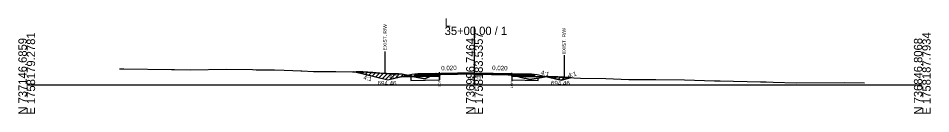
# Model space of a CAD drawing. Extents: x -26 to 4303, y -10 to 9577.
# Drawn here: x 1997.2 to 2302.8, y 4990.3 to 5022.2 of the extents above; entities that cross this region are included whole.
import ezdxf

# ---------------------------------------------------------------- set-up
doc = ezdxf.new("R2010")
doc.units = 0
for name, color, linetype in [('Default', 7, 'Continuous'), ('Exist CMT Pavement', 7, 'Continuous'), ('Old_Level_2', 7, 'Continuous'), ('Pattern 1', 7, 'Continuous'), ('Prop CMT Conc Surface', 7, 'Continuous'), ('Prop CMT Concrete Structures', 7, 'Continuous'), ('Prop CMT Pvmt Course 1', 7, 'Continuous'), ('Prop CMT Pvmt Course 1 CG', 7, 'Continuous'), ('Prop CMT Pvmt Course 1 Wedge', 7, 'Continuous'), ('Prop CMT Pvmt Course 2', 7, 'Continuous'), ('Prop CMT Pvmt Course 2 Wedge', 7, 'Continuous'), ('Prop CMT Pvmt Course 3', 7, 'Continuous'), ('Prop CMT Pvmt Surface', 7, 'Continuous'), ('Prop CMT Pvmt Surface Shoulder', 7, 'Continuous'), ('Prop CMT Pvmt Wedge Surface 1', 7, 'Continuous'), ('Prop CMT Pvmt Wedge Surface 2', 7, 'Continuous'), ('Prop CMT Pvmt Wedge Surface 3', 7, 'Continuous'), ('Prop CMT Shld Paved Course 1', 7, 'Continuous'), ('Prop CMT Shld Paved Course 2', 7, 'Continuous'), ('Prop CMT Shld Paved Course 3', 7, 'Continuous'), ('Prop CMT Slope Grass', 7, 'Continuous'), ('Prop CMT Subgrade Earthwork', 7, 'Continuous'), ('Prop Road Sect_ Recs - UC Shallow (Outline)', 7, 'Continuous'), ('Prop Shade Light', 7, 'Continuous'), ('Prop XS DDE Elevations', 7, 'Continuous'), ('Prop XS Ditch Standard Text', 7, 'Continuous'), ('Prop XS Hydro Elevations', 7, 'Continuous'), ('Prop XS SE Text', 7, 'Continuous'), ('Prop XS Side Slope Text', 7, 'Continuous'), ('Prop XS Wedging', 7, 'Continuous')]:
    doc.layers.add(name, color=color, linetype=linetype)

msp = doc.modelspace()

# ---------------------------------------------------------------- linework, layer by layer
at = {"layer": 'Exist CMT Pavement'}
for points in [[(2150, 5004), (2133, 5003.66)], [(2150, 5004), (2167, 5003.66)]]:
    msp.add_lwpolyline(points, dxfattribs=at)
at = {"layer": 'Old_Level_2'}
for p, q in [((2150, 5000), (2150, 5019.39)), ((2150, 5000), (2150, 5019.39)), ((2000, 5000), (2150, 5000)), ((2000, 5000), (2150, 5000)), ((2150, 5000), (2300, 5000)), ((2150, 5000), (2300, 5000))]:
    msp.add_line(p, q, dxfattribs=at)
at = {"layer": 'Pattern 1'}
for p, q in [((2111.28, 5004.1), (2111.51, 5004.32)), ((2112.41, 5003.82), (2112.89, 5004.3)), ((2113.54, 5003.53), (2114.2, 5004.19)), ((2114.67, 5003.25), (2115.51, 5004.09)), ((2115.81, 5002.97), (2116.82, 5003.98)), ((2116.94, 5002.68), (2118.13, 5003.88)), ((2118.07, 5002.4), (2119.44, 5003.78)), ((2119.2, 5002.12), (2120.76, 5003.67)), ((2120.33, 5001.84), (2122.09, 5003.6)), ((2121.77, 5001.86), (2123.5, 5003.59)), ((2123.66, 5002.33), (2124.9, 5003.58)), ((2125.54, 5002.8), (2126.21, 5003.47)), ((2127.03, 5002.87), (2127.38, 5003.22)), ((2128.47, 5002.9), (2128.54, 5002.97)), ((2136.87, 5003.07), (2137.5, 5003.71)), ((2162.58, 5003.08), (2162.69, 5003.19)), ((2174.72, 5002.74), (2174.72, 5002.74)), ((2175.85, 5002.46), (2176.07, 5002.67)), ((2176.98, 5002.17), (2177.42, 5002.61)), ((2178.11, 5001.89), (2178.77, 5002.54)), ((2179.41, 5001.77), (2180.11, 5002.47)), ((2181.3, 5002.24), (2181.46, 5002.4))]:
    msp.add_line(p, q, dxfattribs=at)
for points in [[(2121, 5001.67), (2125.72, 5002.85), (2128.84, 5002.91), (2126.78, 5003.35), (2125.75, 5003.57), (2124.53, 5003.58), (2123.13, 5003.59), (2121.71, 5003.6), (2121.5, 5003.61), (2120.49, 5003.69), (2118.34, 5003.86), (2115.93, 5004.05), (2114.22, 5004.19), (2112.58, 5004.32), (2110.93, 5004.33), (2110.36, 5004.33)], [(2163.16, 5003.07), (2162.46, 5003.25), (2162.46, 5003.08)], [(2174.71, 5002.74), (2179, 5001.67), (2181.86, 5002.38), (2179.91, 5002.49), (2177.92, 5002.59), (2176.18, 5002.67)]]:
    msp.add_lwpolyline(points, close=True, dxfattribs=at)
msp.add_lwpolyline([(2138.3, 5003.64), (2138.3, 5003.1), (2135.57, 5003.04), (2137.06, 5003.75), (2138.12, 5003.64), (2138.3, 5003.65)], dxfattribs=at)
at = {"layer": 'Prop CMT Conc Surface'}
for points in [[(2138.3, 5003.52), (2133, 5003.41)], [(2133, 5003.41), (2133, 5003.2)], [(2133, 5003.2), (2138.3, 5003.31)], [(2138.3, 5003.31), (2138.3, 5003.52)], [(2162.46, 5003.29), (2162.46, 5003.5)], [(2162.46, 5003.5), (2167, 5003.41)], [(2167, 5003.2), (2162.46, 5003.29)], [(2167, 5003.41), (2167, 5003.2)]]:
    msp.add_lwpolyline(points, dxfattribs=at)
at = {"layer": 'Prop CMT Concrete Structures'}
for points in [[(2133, 5003.41), (2133, 5003.66)], [(2138.3, 5003.52), (2133, 5003.41)], [(2150, 5003.88), (2138.3, 5003.64)], [(2138.3, 5003.64), (2138.3, 5003.52)], [(2150, 5003.88), (2162.46, 5003.63)], [(2162.46, 5003.63), (2162.46, 5003.5)], [(2162.46, 5003.5), (2167, 5003.41)], [(2167, 5003.41), (2167, 5003.66)]]:
    msp.add_lwpolyline(points, dxfattribs=at)
at = {"layer": 'Prop CMT Pvmt Course 1'}
for points in [[(2138.3, 5003.31), (2133, 5003.2)], [(2133, 5003.2), (2133, 5002.87)], [(2133, 5002.87), (2138.3, 5002.98)], [(2138.3, 5002.98), (2138.3, 5003.31)], [(2162.46, 5003.29), (2167, 5003.2)], [(2162.46, 5002.96), (2162.46, 5003.29)], [(2167, 5002.87), (2162.46, 5002.96)], [(2167, 5003.2), (2167, 5002.87)]]:
    msp.add_lwpolyline(points, dxfattribs=at)
at = {"layer": 'Prop CMT Pvmt Course 1 Wedge'}
for points in [[(2162.46, 5003.25), (2162.25, 5003.3)], [(2162.25, 5003.3), (2162.46, 5003.29)], [(2162.46, 5003.29), (2162.46, 5003.25)]]:
    msp.add_lwpolyline(points, dxfattribs=at)
at = {"layer": 'Prop CMT Pvmt Course 2'}
for points in [[(2133, 5003.66), (2131, 5003.62), (2130.74, 5003.37)], [(2130.74, 5003.37), (2133, 5003.41)], [(2133, 5003.41), (2133, 5003.66)], [(2167, 5003.66), (2169, 5003.62), (2169.26, 5003.37)], [(2167, 5003.41), (2167, 5003.66)], [(2169.26, 5003.37), (2167, 5003.41)]]:
    msp.add_lwpolyline(points, dxfattribs=at)
at = {"layer": 'Prop CMT Pvmt Course 2 Wedge'}
for points in [[(2131, 5003.62), (2129, 5003.46), (2121, 5001.46), (2109.52, 5004.33)], [(2169, 5003.62), (2171, 5003.46), (2179, 5001.46), (2182.54, 5002.35)]]:
    msp.add_lwpolyline(points, dxfattribs=at)
at = {"layer": 'Prop CMT Pvmt Course 3'}
for points in [[(2133, 5003.41), (2130.74, 5003.37), (2130.53, 5003.15)], [(2130.53, 5003.15), (2133, 5003.2)], [(2133, 5003.2), (2133, 5003.41)], [(2167, 5003.41), (2169.26, 5003.37), (2169.47, 5003.15)], [(2167, 5003.2), (2167, 5003.41)], [(2169.47, 5003.15), (2167, 5003.2)]]:
    msp.add_lwpolyline(points, dxfattribs=at)
at = {"layer": 'Prop CMT Pvmt Surface'}
for points in [[(2150, 5003.75), (2133, 5003.41)], [(2133, 5003.41), (2133, 5003.66)], [(2150, 5003.75), (2167, 5003.41)], [(2167, 5003.41), (2167, 5003.66)]]:
    msp.add_lwpolyline(points, dxfattribs=at)
at = {"layer": 'Prop CMT Pvmt Surface Shoulder'}
for points in [[(2138.3, 5003.65), (2139, 5003.65), (2140.16, 5003.64), (2140.49, 5003.64), (2140.96, 5003.64), (2142.99, 5003.67), (2143.4, 5003.68), (2145.49, 5003.71), (2145.83, 5003.71), (2148, 5003.7), (2149.85, 5003.73), (2150, 5003.73)], [(2150, 5003.73), (2150.57, 5003.74), (2151.19, 5003.72), (2153, 5003.66), (2153.12, 5003.65), (2155.5, 5003.61), (2155.56, 5003.61), (2157.55, 5003.5), (2157.99, 5003.47), (2158, 5003.47), (2160.42, 5003.39), (2160.5, 5003.39), (2161.09, 5003.38), (2161.95, 5003.35), (2161.98, 5003.36), (2162.03, 5003.36), (2162.46, 5003.25)]]:
    msp.add_lwpolyline(points, dxfattribs=at)
at = {"layer": 'Prop CMT Pvmt Wedge Surface 1'}
for p, q in [((2133.02, 5002.75), (2125.53, 5002.6)), ((2138.29, 5002.85), (2133.02, 5002.75)), ((2162.46, 5002.84), (2166.98, 5002.75)), ((2166.98, 5002.75), (2174.47, 5002.6))]:
    msp.add_line(p, q, dxfattribs=at)
for points in [[(2138.29, 5002.85), (2138.3, 5003.65)], [(2162.46, 5002.84), (2162.46, 5003.25)]]:
    msp.add_lwpolyline(points, dxfattribs=at)
at = {"layer": 'Prop CMT Pvmt Wedge Surface 2'}
for points in [[(2150, 5003.75), (2149.85, 5003.75), (2148, 5003.71), (2147.66, 5003.71), (2145.83, 5003.71), (2145.49, 5003.71), (2143.4, 5003.68), (2142.99, 5003.67), (2140.96, 5003.64), (2140.49, 5003.64), (2140.16, 5003.64), (2139, 5003.65), (2138.63, 5003.65)], [(2138.63, 5003.65), (2139, 5003.66)], [(2139, 5003.66), (2140.16, 5003.68), (2140.49, 5003.69), (2140.96, 5003.7), (2142.99, 5003.74), (2143.4, 5003.75), (2145.49, 5003.79), (2145.83, 5003.79), (2148, 5003.84), (2149.85, 5003.87), (2150, 5003.88)], [(2150, 5003.88), (2150, 5003.75)], [(2150, 5003.88), (2150.57, 5003.87), (2151.19, 5003.85), (2153, 5003.82), (2153.12, 5003.81), (2155.5, 5003.77), (2155.56, 5003.77), (2157.55, 5003.73), (2157.99, 5003.72), (2158, 5003.72), (2160.42, 5003.67), (2160.5, 5003.67), (2161.09, 5003.66), (2161.95, 5003.64), (2161.98, 5003.64), (2162.03, 5003.64), (2162.46, 5003.63)], [(2162.46, 5003.5), (2162.03, 5003.51), (2161.98, 5003.51), (2161.95, 5003.51), (2161.09, 5003.53), (2160.5, 5003.54), (2160.42, 5003.54), (2158, 5003.59), (2157.99, 5003.59), (2157.55, 5003.6), (2155.56, 5003.64), (2155.5, 5003.64), (2153.12, 5003.69), (2153, 5003.69), (2151.19, 5003.73), (2150.57, 5003.74), (2150, 5003.75)], [(2162.46, 5003.63), (2162.46, 5003.5)]]:
    msp.add_lwpolyline(points, dxfattribs=at)
at = {"layer": 'Prop CMT Pvmt Wedge Surface 3'}
for points in [[(2150, 5003.73), (2149.85, 5003.73), (2148, 5003.7), (2147.66, 5003.71)], [(2147.66, 5003.71), (2148, 5003.71)], [(2148, 5003.71), (2149.85, 5003.75), (2150, 5003.75)], [(2150, 5003.75), (2150, 5003.73)], [(2150, 5003.75), (2150.57, 5003.74), (2151.19, 5003.73), (2153, 5003.69), (2153.12, 5003.69), (2155.5, 5003.64), (2155.56, 5003.64), (2157.55, 5003.6), (2157.99, 5003.59), (2158, 5003.59), (2160.42, 5003.54), (2160.5, 5003.54), (2161.09, 5003.53), (2161.95, 5003.51), (2161.98, 5003.51), (2162.03, 5003.51), (2162.46, 5003.5)], [(2162.46, 5003.29), (2162.25, 5003.3), (2162.03, 5003.36), (2161.98, 5003.36), (2161.95, 5003.35), (2161.09, 5003.38), (2160.5, 5003.39), (2160.42, 5003.39), (2158, 5003.47), (2157.99, 5003.47), (2157.55, 5003.5), (2155.56, 5003.61), (2155.5, 5003.61), (2153.12, 5003.65), (2153, 5003.66), (2151.19, 5003.72), (2150.57, 5003.74), (2150, 5003.73)], [(2162.46, 5003.5), (2162.46, 5003.29)]]:
    msp.add_lwpolyline(points, dxfattribs=at)
at = {"layer": 'Prop CMT Shld Paved Course 1'}
for points in [[(2133, 5003.2), (2133, 5003.66)], [(2150, 5003.54), (2133, 5003.2)], [(2150, 5003.54), (2167, 5003.2)], [(2167, 5003.2), (2167, 5003.66)]]:
    msp.add_lwpolyline(points, dxfattribs=at)
at = {"layer": 'Prop CMT Shld Paved Course 2'}
for points in [[(2133, 5003.66), (2131, 5003.62)], [(2167, 5003.66), (2169, 5003.62)]]:
    msp.add_lwpolyline(points, dxfattribs=at)
at = {"layer": 'Prop CMT Shld Paved Course 3'}
for points in [[(2150, 5004), (2133, 5003.66)], [(2133, 5003.66), (2133, 5003.41)], [(2133, 5003.41), (2138.3, 5003.52)], [(2138.3, 5003.64), (2150, 5003.88)], [(2138.3, 5003.52), (2138.3, 5003.64)], [(2150, 5003.75), (2150, 5004)], [(2150, 5004), (2167, 5003.66)], [(2150, 5003.88), (2150, 5003.75), (2150, 5003.75)], [(2162.46, 5003.63), (2150, 5003.88)], [(2162.46, 5003.5), (2162.46, 5003.63)], [(2167, 5003.41), (2162.46, 5003.5)], [(2167, 5003.66), (2167, 5003.41)]]:
    msp.add_lwpolyline(points, dxfattribs=at)
at = {"layer": 'Prop CMT Slope Grass'}
msp.add_lwpolyline([(2031.07, 5005.33), (2031.7, 5005.34), (2032.57, 5005.31), (2048.54, 5005.11), (2049.46, 5005.11), (2054.78, 5004.98), (2066.95, 5005.16), (2075.68, 5005.03), (2076.9, 5004.99), (2079.46, 5004.99), (2083.01, 5004.93), (2086.26, 5004.9), (2089.14, 5004.73), (2091.77, 5004.58), (2092.12, 5004.58), (2096.06, 5004.45), (2099.35, 5004.43), (2103.5, 5004.41), (2109.16, 5004.33), (2112.58, 5004.32), (2121.71, 5003.6), (2125.75, 5003.57), (2132.76, 5002.07), (2133.34, 5001.99), (2137.06, 5003.75), (2138.12, 5003.64), (2139, 5003.65), (2140.16, 5003.64), (2140.49, 5003.64), (2140.96, 5003.64), (2142.99, 5003.67), (2143.4, 5003.68), (2145.49, 5003.71), (2145.83, 5003.71), (2148, 5003.7), (2150, 5003.73), (2150.57, 5003.74), (2151.19, 5003.72), (2153.12, 5003.65), (2155.56, 5003.61), (2157.55, 5003.5), (2158, 5003.47), (2160.5, 5003.39), (2161.09, 5003.38), (2161.95, 5003.35), (2162.03, 5003.36), (2165.76, 5002.41), (2168.59, 5001.7), (2174.29, 5002.76), (2178.95, 5002.54), (2185.54, 5002.19), (2194.03, 5002.04), (2201.72, 5001.72), (2210.78, 5001.73), (2220.36, 5001.57), (2230.37, 5001.27), (2232.28, 5001.31), (2245.81, 5001), (2247.7, 5000.96), (2250.1, 5000.82), (2257.77, 5000.67), (2273.88, 5000.75), (2280.64, 5000.61)], dxfattribs=at)
at = {"layer": 'Prop CMT Subgrade Earthwork'}
for points in [[(2133, 5003.2), (2130.53, 5003.15), (2130.03, 5003.14), (2129.69, 5002.8)], [(2129.69, 5002.8), (2133, 5002.87)], [(2133, 5002.87), (2133, 5003.2)], [(2167, 5003.2), (2169.47, 5003.15), (2169.97, 5003.14), (2170.31, 5002.8)], [(2167, 5002.87), (2167, 5003.2)], [(2170.31, 5002.8), (2167, 5002.87)]]:
    msp.add_lwpolyline(points, dxfattribs=at)
at = {"layer": 'Prop Road Sect_ Recs - UC Shallow (Outline)'}
msp.add_lwpolyline([(2128.68, 5001.4), (2138.3, 5001.6), (2138.3, 5003.1), (2135.57, 5003.04), (2133.34, 5001.99), (2131.22, 5002.4), (2129.43, 5002.78), (2128.84, 5002.91), (2128.66, 5002.9), (2128.68, 5001.4)], dxfattribs=at)
msp.add_lwpolyline([(2162.46, 5001.58), (2171.35, 5001.41), (2171.36, 5002.22), (2168.59, 5001.7), (2163.16, 5003.07), (2162.46, 5003.08)], close=True, dxfattribs=at)
at = {"layer": 'Prop Shade Light'}
for p, q in [((2128.84, 5002.91), (2128.66, 5002.9)), ((2128.66, 5002.9), (2128.68, 5001.4)), ((2128.68, 5001.4), (2138.3, 5001.6)), ((2133.34, 5001.99), (2132.76, 5002.07)), ((2135.57, 5003.04), (2133.34, 5001.99)), ((2138.3, 5003.1), (2135.57, 5003.04)), ((2138.3, 5001.6), (2138.3, 5003.1)), ((2162.46, 5003.08), (2162.46, 5001.58)), ((2162.46, 5001.58), (2171.35, 5001.41)), ((2168.59, 5001.7), (2165.76, 5002.41))]:
    msp.add_line(p, q, dxfattribs=at)
for points in [[(2132.76, 5002.07), (2129.43, 5002.78), (2128.84, 5002.91)], [(2165.76, 5002.41), (2163.16, 5003.07), (2162.46, 5003.08)], [(2171.35, 5001.41), (2171.36, 5002.22), (2168.59, 5001.7)]]:
    msp.add_lwpolyline(points, dxfattribs=at)
at = {"layer": 'Prop XS DDE Elevations'}
for points in [[(2125.75, 5003.57), (2127.74, 5003.15), (2125.53, 5002.6), (2121, 5001.46), (2109.52, 5004.33), (2112.58, 5004.32), (2121.71, 5003.6)], [(2127.74, 5003.15), (2129.9, 5002.68), (2125.53, 5002.6)], [(2133.34, 5001.99), (2135.02, 5002.79), (2133.02, 5002.75), (2129.9, 5002.68), (2132.76, 5002.07)], [(2137.15, 5003.75), (2137.04, 5003.74), (2135.02, 5002.79), (2138.29, 5002.85), (2138.3, 5003.65), (2138.12, 5003.64)], [(2137.15, 5003.75), (2137.04, 5003.74), (2137.06, 5003.75)], [(2148, 5003.7), (2150, 5003.73), (2149.85, 5003.73)], [(2151.19, 5003.72), (2153, 5003.66), (2153.12, 5003.65)], [(2153.12, 5003.65), (2155.56, 5003.61), (2155.5, 5003.61)], [(2162.46, 5003.25), (2164.22, 5002.8), (2162.46, 5002.84)], [(2164.22, 5002.8), (2165.76, 5002.41), (2168.59, 5001.7), (2173.51, 5002.62), (2166.98, 5002.75)], [(2174.01, 5002.71), (2174.47, 5002.6), (2173.51, 5002.62)], [(2178.95, 5002.54), (2182.54, 5002.35), (2179, 5001.46), (2174.47, 5002.6), (2174.01, 5002.71), (2174.29, 5002.76)]]:
    msp.add_lwpolyline(points, close=True, dxfattribs=at)
at = {"layer": 'Prop XS Ditch Standard Text'}
for p, q in [((2120, 5011.13), (2120, 5003.73)), ((2180, 5009.88), (2180, 5002.48)), ((2138.3, 5003.65), (2138.3, 5001.6)), ((2162.46, 5003.25), (2162.46, 5001.2))]:
    msp.add_line(p, q, dxfattribs=at)
at = {"layer": 'Prop XS Wedging'}
for p, q in [((2138.3, 5003.65), (2138.3, 5004.16)), ((2140.16, 5003.64), (2140.49, 5003.64)), ((2162.46, 5003.5), (2162.25, 5003.3)), ((2162.25, 5003.3), (2162.46, 5003.5)), ((2162.46, 5003.5), (2162.25, 5003.3)), ((2162.25, 5003.3), (2162.46, 5003.25)), ((2162.46, 5003.25), (2162.46, 5004)), ((2162.46, 5003.25), (2162.46, 5003.5))]:
    msp.add_line(p, q, dxfattribs=at)
for points in [[(2150, 5003.88), (2133, 5003.54)], [(2150, 5003.88), (2150, 5003.88), (2138.64, 5003.65)], [(2138.64, 5003.65), (2139, 5003.65), (2140.16, 5003.64)], [(2140.49, 5003.64), (2140.96, 5003.64), (2142.99, 5003.67), (2143.4, 5003.68), (2145.49, 5003.71), (2145.83, 5003.71)], [(2145.83, 5003.71), (2148, 5003.7), (2149.85, 5003.73), (2150, 5003.73)], [(2150, 5003.88), (2167, 5003.54)], [(2162.46, 5003.63), (2150, 5003.88), (2150, 5003.88)], [(2150, 5003.73), (2150.57, 5003.74), (2151.19, 5003.72), (2153, 5003.66), (2153.12, 5003.65)], [(2153.12, 5003.65), (2155.5, 5003.61), (2155.56, 5003.61)], [(2155.56, 5003.61), (2157.55, 5003.5), (2157.99, 5003.47), (2158, 5003.47), (2160.42, 5003.39), (2160.5, 5003.39)], [(2160.5, 5003.39), (2161.09, 5003.38), (2161.95, 5003.35), (2161.98, 5003.36), (2162.03, 5003.36)], [(2162.03, 5003.36), (2162.25, 5003.3), (2162.25, 5003.3)], [(2162.46, 5003.5), (2162.46, 5003.5), (2162.46, 5003.63)]]:
    msp.add_lwpolyline(points, dxfattribs=at)

# ---------------------------------------------------------------- texts
at = {"layer": 'Default'}
msp.add_text('-', height=0.0001, dxfattribs=at).set_placement((2000, 5000))
at = {"layer": 'Old_Level_2'}
for s, p in [('35+00.00 / 1', (2140, 5016.59)), ('35+00.00 / 1', (2140, 5016.59)), ('L', (2140, 5019.39)), ('L', (2140, 5019.39))]:
    msp.add_text(s, height=2.8, dxfattribs=at).set_placement(p)
for s, p in [('E 1758179.2781', (2002.8, 4990)), ('E 1758179.2781', (2002.8, 4990)), ('E 1758183.5357', (2152.8, 4990)), ('E 1758183.5357', (2152.8, 4990)), ('E 1758187.7934', (2302.8, 4990)), ('E 1758187.7934', (2302.8, 4990)), ('N 737146.6859', (2000, 4990)), ('N 737146.6859', (2000, 4990)), ('N 736996.7464', (2150, 4990)), ('N 736996.7464', (2150, 4990)), ('N 736846.8068', (2300, 4990)), ('N 736846.8068', (2300, 4990))]:
    msp.add_text(s, height=2.8, rotation=90, dxfattribs=at).set_placement(p)
at = {"layer": 'Prop CMT Pvmt Course 1 CG'}
msp.add_text('696.73', height=1, dxfattribs=at).set_placement((2147.88, 5001.73))
at = {"layer": 'Prop XS Ditch Standard Text'}
for s, height, p in [('EXIST. R/W', 1.181, (2120.59, 5011.44)), ('EXIST. R/W', 1.181, (2180.59, 5010.18)), ('EOP', 0.787, (2138.69, 4999.2)), ('EOP', 0.787, (2162.86, 4998.8))]:
    msp.add_text(s, height=height, rotation=90, dxfattribs=at).set_placement(p)
at = {"layer": 'Prop XS Hydro Elevations'}
for p in [(2117.53, 4999.75), (2175.61, 4999.79)]:
    msp.add_text('694.46', height=1.5, dxfattribs=at).set_placement(p)
at = {"layer": 'Prop XS SE Text'}
for rotation, p in [(1.1458, (2138.86, 5004.78)), (358.8542, (2155.9, 5004.88))]:
    msp.add_text('0.020', height=1.5, rotation=rotation, dxfattribs=at).set_placement(p)
at = {"layer": 'Prop XS Side Slope Text'}
for rotation, p in [(345.9638, (2172.08, 5003.42)), (14.0362, (2181.52, 5002.36)), (345.9638, (2112.65, 5001.82)), (14.0362, (2121.59, 5001.86))]:
    msp.add_text('4:1', height=1.5, rotation=rotation, dxfattribs=at).set_placement(p)

doc.saveas('drawing.dxf')
